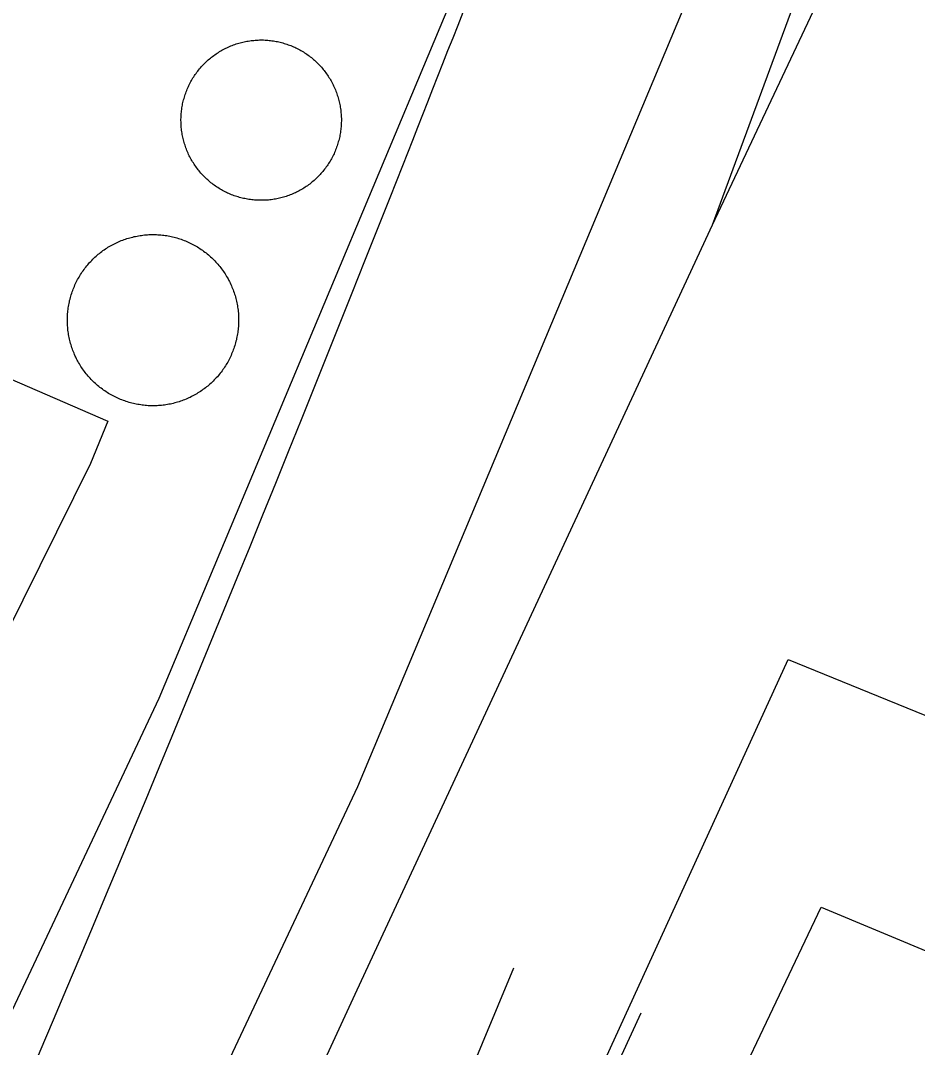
# Model space of a CAD drawing. Extents: x 3683613 to 3738215, y 469626 to 495384.
# Drawn here: x 3700672.2 to 3700795.9, y 478738.6 to 478880.3 of the extents above; entities that cross this region are included whole.
import ezdxf

# ---------------------------------------------------------------- set-up
doc = ezdxf.new("R2010")
doc.units = 0
for name, color, linetype in [('V-DOMW-TANK', 7, 'Continuous'), ('V-RAIL-TRAK', 7, 'Continuous'), ('V-ROAD-CNTR', 7, 'Continuous'), ('V-UTIL-LINE', 7, 'Continuous')]:
    doc.layers.add(name, color=color, linetype=linetype)

msp = doc.modelspace()

# ---------------------------------------------------------------- linework, layer by layer
at = {"layer": 'V-DOMW-TANK'}
for points in [[(3700699.62, 478875.99), (3700699.78, 478876.09), (3700699.95, 478876.18), (3700700.12, 478876.27), (3700700.29, 478876.36), (3700700.46, 478876.45), (3700700.64, 478876.53), (3700700.81, 478876.62), (3700700.99, 478876.69), (3700701.17, 478876.77), (3700701.35, 478876.84), (3700701.52, 478876.91), (3700701.71, 478876.97), (3700701.89, 478877.04), (3700702.07, 478877.1), (3700702.26, 478877.15), (3700702.45, 478877.2), (3700702.63, 478877.25), (3700702.82, 478877.3), (3700703.01, 478877.34), (3700703.2, 478877.38), (3700703.39, 478877.41), (3700703.57, 478877.45), (3700703.77, 478877.48), (3700703.96, 478877.5), (3700704.15, 478877.53), (3700704.34, 478877.54), (3700704.53, 478877.56), (3700704.73, 478877.57), (3700704.92, 478877.58), (3700705.11, 478877.59), (3700705.31, 478877.59), (3700705.5, 478877.59), (3700705.69, 478877.59), (3700705.89, 478877.58), (3700706.08, 478877.57), (3700706.27, 478877.55), (3700706.46, 478877.54), (3700706.65, 478877.52), (3700706.85, 478877.49), (3700707.04, 478877.46), (3700707.23, 478877.43), (3700707.42, 478877.4), (3700707.61, 478877.36), (3700707.8, 478877.32), (3700707.98, 478877.28), (3700708.17, 478877.23), (3700708.36, 478877.18), (3700708.54, 478877.12), (3700708.73, 478877.07), (3700708.91, 478877.01), (3700709.09, 478876.94), (3700709.27, 478876.88), (3700709.45, 478876.81), (3700709.63, 478876.73), (3700709.81, 478876.66), (3700709.99, 478876.58), (3700710.16, 478876.5), (3700710.33, 478876.41), (3700710.51, 478876.32), (3700710.68, 478876.23), (3700710.84, 478876.13), (3700711.01, 478876.04), (3700711.18, 478875.94), (3700711.34, 478875.84), (3700711.5, 478875.73), (3700711.66, 478875.62), (3700711.82, 478875.51), (3700711.97, 478875.4), (3700712.13, 478875.28), (3700712.28, 478875.16), (3700712.43, 478875.04), (3700712.58, 478874.91), (3700712.72, 478874.79), (3700712.87, 478874.65), (3700713, 478874.52), (3700713.14, 478874.39), (3700713.28, 478874.25), (3700713.41, 478874.11), (3700713.54, 478873.97), (3700713.67, 478873.82), (3700713.8, 478873.68), (3700713.92, 478873.53), (3700714.04, 478873.38), (3700714.16, 478873.23), (3700714.28, 478873.07), (3700714.39, 478872.92), (3700714.5, 478872.76), (3700714.61, 478872.6), (3700714.71, 478872.43), (3700714.81, 478872.27), (3700714.91, 478872.1), (3700715.01, 478871.94), (3700715.1, 478871.77), (3700715.19, 478871.6), (3700715.28, 478871.42), (3700715.36, 478871.25), (3700715.44, 478871.07), (3700715.52, 478870.9), (3700715.6, 478870.72), (3700715.67, 478870.54)], [(3700694.3, 478866.29), (3700694.29, 478866.48), (3700694.29, 478866.67), (3700694.3, 478866.86), (3700694.3, 478867.06), (3700694.32, 478867.25), (3700694.33, 478867.44), (3700694.35, 478867.64), (3700694.37, 478867.83), (3700694.39, 478868.02), (3700694.42, 478868.21), (3700694.45, 478868.4), (3700694.49, 478868.59), (3700694.52, 478868.78), (3700694.56, 478868.97), (3700694.61, 478869.16), (3700694.66, 478869.34), (3700694.71, 478869.53), (3700694.76, 478869.72), (3700694.82, 478869.9), (3700694.88, 478870.09), (3700694.94, 478870.27), (3700695.01, 478870.45), (3700695.08, 478870.63), (3700695.15, 478870.8), (3700695.23, 478870.98), (3700695.31, 478871.16), (3700695.39, 478871.33), (3700695.48, 478871.51), (3700695.56, 478871.68), (3700695.66, 478871.85), (3700695.75, 478872.02), (3700695.85, 478872.18), (3700695.95, 478872.35), (3700696.05, 478872.51), (3700696.16, 478872.67), (3700696.26, 478872.83), (3700696.38, 478872.99), (3700696.49, 478873.15), (3700696.61, 478873.3), (3700696.73, 478873.45), (3700696.85, 478873.6), (3700696.97, 478873.75), (3700697.1, 478873.89), (3700697.23, 478874.04), (3700697.36, 478874.18), (3700697.5, 478874.32), (3700697.63, 478874.45), (3700697.77, 478874.59), (3700697.92, 478874.72), (3700698.06, 478874.85), (3700698.21, 478874.97), (3700698.35, 478875.1), (3700698.5, 478875.22), (3700698.66, 478875.33), (3700698.81, 478875.45), (3700698.97, 478875.56), (3700699.13, 478875.67), (3700699.29, 478875.78), (3700699.45, 478875.88), (3700699.62, 478875.99)], [(3700715.67, 478870.54), (3700715.73, 478870.36), (3700715.8, 478870.18), (3700715.86, 478869.99), (3700715.92, 478869.81), (3700715.98, 478869.63), (3700716.03, 478869.44), (3700716.08, 478869.25), (3700716.12, 478869.07), (3700716.17, 478868.88), (3700716.21, 478868.69), (3700716.24, 478868.5), (3700716.27, 478868.31), (3700716.3, 478868.12), (3700716.33, 478867.93), (3700716.35, 478867.73), (3700716.37, 478867.54), (3700716.39, 478867.35), (3700716.4, 478867.16), (3700716.41, 478866.97), (3700716.42, 478866.77), (3700716.42, 478866.58), (3700716.42, 478866.38), (3700716.41, 478866.19), (3700716.41, 478866), (3700716.4, 478865.81), (3700716.38, 478865.61), (3700716.36, 478865.42), (3700716.34, 478865.23), (3700716.32, 478865.04), (3700716.29, 478864.85), (3700716.26, 478864.66), (3700716.23, 478864.47), (3700716.19, 478864.28), (3700716.15, 478864.09), (3700716.1, 478863.9), (3700716.06, 478863.71), (3700716, 478863.53), (3700715.95, 478863.34), (3700715.89, 478863.16), (3700715.83, 478862.97), (3700715.77, 478862.79), (3700715.7, 478862.61), (3700715.63, 478862.43), (3700715.56, 478862.25), (3700715.48, 478862.08), (3700715.41, 478861.9), (3700715.32, 478861.73), (3700715.24, 478861.55), (3700715.15, 478861.38), (3700715.06, 478861.21), (3700714.96, 478861.04), (3700714.86, 478860.87), (3700714.76, 478860.71), (3700714.66, 478860.54), (3700714.56, 478860.38), (3700714.45, 478860.22), (3700714.34, 478860.07), (3700714.22, 478859.91), (3700714.1, 478859.76), (3700713.98, 478859.6), (3700713.87, 478859.46), (3700713.74, 478859.31), (3700713.61, 478859.16), (3700713.48, 478859.02), (3700713.35, 478858.88), (3700713.21, 478858.74), (3700713.08, 478858.6), (3700712.94, 478858.47), (3700712.8, 478858.34), (3700712.65, 478858.21), (3700712.5, 478858.09), (3700712.36, 478857.96), (3700712.21, 478857.84), (3700712.05, 478857.72), (3700711.9, 478857.61), (3700711.74, 478857.49), (3700711.58, 478857.39), (3700711.42, 478857.28), (3700711.26, 478857.17), (3700711.1, 478857.07), (3700710.93, 478856.97), (3700710.76, 478856.88), (3700710.59, 478856.79), (3700710.42, 478856.69), (3700710.25, 478856.61), (3700710.08, 478856.52), (3700709.9, 478856.44), (3700709.73, 478856.37), (3700709.55, 478856.29), (3700709.37, 478856.22), (3700709.19, 478856.15), (3700709, 478856.08), (3700708.82, 478856.02), (3700708.64, 478855.96), (3700708.45, 478855.91), (3700708.27, 478855.85), (3700708.08, 478855.81), (3700707.89, 478855.76), (3700707.7, 478855.72), (3700707.52, 478855.68)], [(3700707.52, 478855.68), (3700707.33, 478855.64), (3700707.14, 478855.61), (3700706.95, 478855.58), (3700706.75, 478855.55), (3700706.56, 478855.53), (3700706.37, 478855.51), (3700706.18, 478855.5), (3700705.98, 478855.48), (3700705.79, 478855.47), (3700705.6, 478855.47), (3700705.41, 478855.47), (3700705.21, 478855.47), (3700705.02, 478855.47), (3700704.83, 478855.48), (3700704.63, 478855.49), (3700704.44, 478855.5), (3700704.25, 478855.52), (3700704.06, 478855.54), (3700703.87, 478855.57), (3700703.67, 478855.59), (3700703.48, 478855.63), (3700703.29, 478855.66), (3700703.1, 478855.7), (3700702.92, 478855.74), (3700702.73, 478855.78), (3700702.54, 478855.83), (3700702.35, 478855.88), (3700702.17, 478855.93), (3700701.98, 478855.99), (3700701.8, 478856.05), (3700701.62, 478856.11), (3700701.44, 478856.18), (3700701.26, 478856.25), (3700701.08, 478856.33), (3700700.9, 478856.4), (3700700.73, 478856.48), (3700700.55, 478856.56), (3700700.38, 478856.65), (3700700.2, 478856.74), (3700700.04, 478856.83), (3700699.87, 478856.92), (3700699.7, 478857.02), (3700699.54, 478857.12), (3700699.37, 478857.22), (3700699.21, 478857.33), (3700699.05, 478857.44), (3700698.89, 478857.55), (3700698.74, 478857.66), (3700698.58, 478857.78), (3700698.43, 478857.9), (3700698.28, 478858.02), (3700698.14, 478858.15), (3700697.99, 478858.28), (3700697.85, 478858.4), (3700697.71, 478858.54), (3700697.57, 478858.67), (3700697.43, 478858.81), (3700697.3, 478858.95), (3700697.17, 478859.09), (3700697.04, 478859.23), (3700696.91, 478859.38), (3700696.79, 478859.53), (3700696.67, 478859.68), (3700696.55, 478859.83), (3700696.43, 478859.99), (3700696.32, 478860.14), (3700696.21, 478860.3), (3700696.1, 478860.46), (3700696, 478860.62), (3700695.9, 478860.79), (3700695.8, 478860.96), (3700695.7, 478861.12), (3700695.61, 478861.29), (3700695.52, 478861.46), (3700695.43, 478861.63), (3700695.35, 478861.81), (3700695.27, 478861.98), (3700695.19, 478862.16), (3700695.12, 478862.34), (3700695.05, 478862.52), (3700694.98, 478862.7), (3700694.91, 478862.88), (3700694.85, 478863.06), (3700694.79, 478863.25), (3700694.73, 478863.43), (3700694.68, 478863.62), (3700694.63, 478863.8), (3700694.59, 478863.99), (3700694.54, 478864.18), (3700694.5, 478864.37), (3700694.47, 478864.56), (3700694.44, 478864.75), (3700694.41, 478864.94), (3700694.38, 478865.13), (3700694.36, 478865.32), (3700694.34, 478865.52), (3700694.32, 478865.71), (3700694.31, 478865.9), (3700694.3, 478866.09), (3700694.3, 478866.29)], [(3700681.03, 478846.09), (3700681.16, 478846.25), (3700681.29, 478846.42), (3700681.42, 478846.57), (3700681.55, 478846.73), (3700681.69, 478846.89), (3700681.83, 478847.03), (3700681.97, 478847.18), (3700682.12, 478847.33), (3700682.26, 478847.48), (3700682.41, 478847.61), (3700682.57, 478847.75), (3700682.72, 478847.89), (3700682.88, 478848.02), (3700683.04, 478848.15), (3700683.2, 478848.28), (3700683.37, 478848.4), (3700683.53, 478848.53), (3700683.7, 478848.65), (3700683.87, 478848.76), (3700684.04, 478848.88), (3700684.22, 478848.99), (3700684.39, 478849.09), (3700684.57, 478849.2), (3700684.75, 478849.3), (3700684.94, 478849.39), (3700685.12, 478849.49), (3700685.3, 478849.58), (3700685.49, 478849.67), (3700685.68, 478849.75), (3700685.87, 478849.83), (3700686.06, 478849.91), (3700686.25, 478849.98), (3700686.44, 478850.06), (3700686.64, 478850.12), (3700686.83, 478850.19), (3700687.03, 478850.25), (3700687.23, 478850.31), (3700687.43, 478850.36), (3700687.63, 478850.41), (3700687.83, 478850.46), (3700688.03, 478850.5), (3700688.23, 478850.54), (3700688.44, 478850.58), (3700688.64, 478850.61), (3700688.84, 478850.64), (3700689.05, 478850.67), (3700689.25, 478850.69), (3700689.46, 478850.71), (3700689.66, 478850.73), (3700689.87, 478850.74), (3700690.08, 478850.74), (3700690.28, 478850.75), (3700690.49, 478850.75), (3700690.69, 478850.75), (3700690.9, 478850.74), (3700691.1, 478850.73), (3700691.31, 478850.72), (3700691.52, 478850.7), (3700691.72, 478850.68), (3700691.93, 478850.66)], [(3700691.93, 478850.66), (3700692.13, 478850.63), (3700692.33, 478850.6), (3700692.54, 478850.56), (3700692.74, 478850.52), (3700692.94, 478850.48), (3700693.14, 478850.44), (3700693.34, 478850.39), (3700693.54, 478850.33), (3700693.74, 478850.28), (3700693.94, 478850.22), (3700694.13, 478850.16), (3700694.33, 478850.09), (3700694.52, 478850.02), (3700694.72, 478849.95), (3700694.91, 478849.87), (3700695.1, 478849.79), (3700695.29, 478849.71), (3700695.47, 478849.62), (3700695.66, 478849.53), (3700695.84, 478849.44), (3700696.03, 478849.34), (3700696.21, 478849.24), (3700696.39, 478849.14), (3700696.56, 478849.04), (3700696.74, 478848.93), (3700696.91, 478848.81), (3700697.08, 478848.7), (3700697.25, 478848.59), (3700697.42, 478848.46), (3700697.58, 478848.34), (3700697.75, 478848.21), (3700697.91, 478848.08), (3700698.07, 478847.95), (3700698.22, 478847.82), (3700698.38, 478847.68), (3700698.53, 478847.54), (3700698.68, 478847.4), (3700698.82, 478847.25), (3700698.97, 478847.1), (3700699.11, 478846.95), (3700699.25, 478846.8), (3700699.38, 478846.64), (3700699.52, 478846.49), (3700699.65, 478846.33), (3700699.77, 478846.17), (3700699.9, 478846), (3700700.02, 478845.84), (3700700.14, 478845.67), (3700700.26, 478845.5), (3700700.37, 478845.32), (3700700.48, 478845.15), (3700700.58, 478844.98), (3700700.69, 478844.79), (3700700.79, 478844.62), (3700700.89, 478844.43), (3700700.98, 478844.25), (3700701.07, 478844.07), (3700701.16, 478843.88), (3700701.25, 478843.69), (3700701.33, 478843.5), (3700701.41, 478843.31), (3700701.48, 478843.12), (3700701.55, 478842.93), (3700701.62, 478842.73), (3700701.68, 478842.54), (3700701.75, 478842.34), (3700701.8, 478842.14), (3700701.86, 478841.94), (3700701.9, 478841.74), (3700701.95, 478841.54), (3700702, 478841.34), (3700702.04, 478841.14), (3700702.07, 478840.93), (3700702.11, 478840.73), (3700702.14, 478840.53), (3700702.16, 478840.32), (3700702.19, 478840.12), (3700702.21, 478839.91), (3700702.22, 478839.71), (3700702.23, 478839.5), (3700702.24, 478839.29), (3700702.24, 478839.09), (3700702.24, 478838.88), (3700702.24, 478838.67), (3700702.24, 478838.47), (3700702.23, 478838.26), (3700702.21, 478838.06), (3700702.2, 478837.85), (3700702.17, 478837.65), (3700702.15, 478837.44), (3700702.12, 478837.24), (3700702.09, 478837.03), (3700702.06, 478836.83), (3700702.02, 478836.63), (3700701.97, 478836.43), (3700701.93, 478836.23), (3700701.88, 478836.02), (3700701.83, 478835.83), (3700701.77, 478835.63), (3700701.71, 478835.43)], [(3700685.02, 478828.44), (3700684.84, 478828.53), (3700684.65, 478828.63), (3700684.48, 478828.73), (3700684.3, 478828.84), (3700684.12, 478828.95), (3700683.95, 478829.06), (3700683.78, 478829.17), (3700683.61, 478829.29), (3700683.44, 478829.41), (3700683.28, 478829.54), (3700683.11, 478829.66), (3700682.95, 478829.79), (3700682.79, 478829.92), (3700682.64, 478830.06), (3700682.48, 478830.2), (3700682.33, 478830.34), (3700682.18, 478830.48), (3700682.04, 478830.62), (3700681.89, 478830.77), (3700681.75, 478830.92), (3700681.62, 478831.07), (3700681.48, 478831.23), (3700681.34, 478831.39), (3700681.21, 478831.54), (3700681.09, 478831.71), (3700680.96, 478831.87), (3700680.84, 478832.04), (3700680.72, 478832.21), (3700680.6, 478832.38), (3700680.49, 478832.55), (3700680.38, 478832.72), (3700680.27, 478832.9), (3700680.17, 478833.08), (3700680.07, 478833.26), (3700679.97, 478833.44), (3700679.88, 478833.62), (3700679.79, 478833.81), (3700679.7, 478833.99), (3700679.62, 478834.18), (3700679.53, 478834.37), (3700679.46, 478834.56), (3700679.38, 478834.75), (3700679.31, 478834.95), (3700679.24, 478835.14), (3700679.18, 478835.34), (3700679.12, 478835.54), (3700679.06, 478835.73), (3700679.01, 478835.93), (3700678.95, 478836.13), (3700678.91, 478836.33), (3700678.86, 478836.53), (3700678.83, 478836.74), (3700678.79, 478836.94), (3700678.75, 478837.15), (3700678.73, 478837.35), (3700678.7, 478837.55), (3700678.67, 478837.76), (3700678.66, 478837.96), (3700678.64, 478838.17), (3700678.63, 478838.37), (3700678.62, 478838.58), (3700678.62, 478838.79), (3700678.61, 478838.99), (3700678.62, 478839.2), (3700678.63, 478839.41), (3700678.64, 478839.61), (3700678.65, 478839.82), (3700678.67, 478840.02), (3700678.69, 478840.23), (3700678.71, 478840.43), (3700678.74, 478840.64), (3700678.77, 478840.84), (3700678.81, 478841.04), (3700678.84, 478841.25), (3700678.89, 478841.45), (3700678.93, 478841.65), (3700678.98, 478841.85), (3700679.03, 478842.05), (3700679.09, 478842.25), (3700679.15, 478842.45), (3700679.21, 478842.64), (3700679.28, 478842.84), (3700679.35, 478843.03), (3700679.42, 478843.22), (3700679.5, 478843.41), (3700679.58, 478843.6), (3700679.66, 478843.79), (3700679.75, 478843.98), (3700679.84, 478844.17), (3700679.93, 478844.35), (3700680.03, 478844.53), (3700680.13, 478844.71), (3700680.23, 478844.89), (3700680.33, 478845.07), (3700680.44, 478845.24), (3700680.55, 478845.42), (3700680.67, 478845.59), (3700680.79, 478845.76), (3700680.91, 478845.93), (3700681.03, 478846.09)], [(3700701.71, 478835.43), (3700701.65, 478835.23), (3700701.58, 478835.04), (3700701.51, 478834.85), (3700701.44, 478834.65), (3700701.36, 478834.46), (3700701.28, 478834.27), (3700701.2, 478834.08), (3700701.11, 478833.89), (3700701.02, 478833.71), (3700700.93, 478833.52), (3700700.83, 478833.34), (3700700.74, 478833.16), (3700700.64, 478832.98), (3700700.53, 478832.8), (3700700.42, 478832.63), (3700700.31, 478832.46), (3700700.19, 478832.29), (3700700.08, 478832.11), (3700699.96, 478831.95), (3700699.83, 478831.78), (3700699.71, 478831.62), (3700699.58, 478831.46), (3700699.45, 478831.3), (3700699.31, 478831.14), (3700699.17, 478830.99), (3700699.03, 478830.84), (3700698.89, 478830.69), (3700698.75, 478830.54), (3700698.6, 478830.4), (3700698.45, 478830.26), (3700698.29, 478830.12), (3700698.14, 478829.98), (3700697.98, 478829.85), (3700697.82, 478829.72), (3700697.66, 478829.59), (3700697.5, 478829.47), (3700697.33, 478829.35), (3700697.16, 478829.23), (3700696.99, 478829.11), (3700696.82, 478829), (3700696.64, 478828.89), (3700696.47, 478828.78), (3700696.29, 478828.68), (3700696.11, 478828.58), (3700695.93, 478828.48), (3700695.74, 478828.39), (3700695.56, 478828.29), (3700695.37, 478828.21), (3700695.19, 478828.12), (3700695, 478828.04), (3700694.8, 478827.96), (3700694.61, 478827.89), (3700694.42, 478827.82), (3700694.22, 478827.75), (3700694.03, 478827.68), (3700693.83, 478827.62), (3700693.63, 478827.57), (3700693.43, 478827.51), (3700693.23, 478827.46), (3700693.03, 478827.41), (3700692.83, 478827.37), (3700692.63, 478827.33), (3700692.43, 478827.29), (3700692.22, 478827.26), (3700692.02, 478827.23), (3700691.82, 478827.2), (3700691.61, 478827.18), (3700691.4, 478827.16), (3700691.2, 478827.15), (3700690.99, 478827.14), (3700690.79, 478827.13), (3700690.58, 478827.12), (3700690.38, 478827.12), (3700690.17, 478827.13), (3700689.96, 478827.13), (3700689.76, 478827.14), (3700689.55, 478827.16), (3700689.35, 478827.17), (3700689.14, 478827.19), (3700688.94, 478827.22), (3700688.73, 478827.25), (3700688.53, 478827.28), (3700688.32, 478827.31), (3700688.12, 478827.35), (3700687.92, 478827.39), (3700687.72, 478827.44), (3700687.52, 478827.49), (3700687.32, 478827.54), (3700687.12, 478827.6), (3700686.92, 478827.66), (3700686.73, 478827.72), (3700686.53, 478827.79), (3700686.34, 478827.85), (3700686.15, 478827.93), (3700685.95, 478828), (3700685.76, 478828.08), (3700685.58, 478828.17), (3700685.39, 478828.25), (3700685.2, 478828.34), (3700685.02, 478828.44)]]:
    msp.add_lwpolyline(points, dxfattribs=at)
at = {"layer": 'V-RAIL-TRAK'}
for points in [[(3700767.63, 478852.07), (3700785.98, 478901.86), (3700806.95, 478961.61), (3700844.68, 479066.45), (3700854.2, 479089.01), (3700867.91, 479121.54), (3700978.82, 479357.56)], [(3700396.54, 478003.92), (3700416.58, 478071.64), (3700426.07, 478103.7), (3700460.6, 478201.06), (3700470.75, 478224.6), (3700479.16, 478241.33), (3700511.27, 478305.24), (3700587.88, 478469.51), (3700596.55, 478487.7), (3700597.52, 478489.73), (3700657.84, 478614.96), (3700718.62, 478746.53), (3700767.63, 478852.07), (3700811.3, 478944.6), (3700863.78, 479058.43), (3700874.44, 479079.69), (3700875.59, 479081.99), (3700922.18, 479182.54), (3700998.51, 479346.53)], [(3700305.39, 477825.43), (3700311.48, 477834.67), (3700317.4, 477844.03), (3700350.96, 477910.27), (3700396.54, 478003.92), (3700432.14, 478082.03), (3700495.62, 478218.04), (3700501.75, 478231.06), (3700530.44, 478292), (3700578.1, 478395.87), (3700618.66, 478476.92), (3700668.17, 478582.88), (3700711.42, 478680.37), (3700740.23, 478749.57)], [(3700317.4, 477844.03), (3700337.93, 477875), (3700378.83, 477948.37), (3700419.44, 478023.13), (3700453.41, 478093.62), (3700510.12, 478216.87), (3700514.16, 478225.42), (3700545.43, 478291.57), (3700599.8, 478402.79), (3700632.69, 478470.07), (3700640.57, 478486.2), (3700692.38, 478601.3), (3700757.78, 478743.36)]]:
    msp.add_lwpolyline(points, dxfattribs=at)
at = {"layer": 'V-ROAD-CNTR'}
for points in [[(3700592.3, 478506.11), (3700718.69, 478774.62), (3700769.76, 478896.58), (3700844.41, 479077.34)], [(3700565.17, 478518.92), (3700691.27, 478786.81), (3700736.8, 478895.54)]]:
    msp.add_lwpolyline(points, dxfattribs=at)
msp.add_spline([(3701000.46, 478961.97), (3700998.15, 479020.49), (3700975.74, 479052.4), (3700904.77, 479073.13), (3700875.58, 479079.54), (3700847.93, 479086.74), (3700835.72, 479075.96), (3700812.34, 479034.7), (3700774.17, 478970.89), (3700724.84, 478860.21), (3700480.15, 478308.89)], degree=3, dxfattribs=at)
at = {"layer": 'V-UTIL-LINE'}
for points in [[(3700509.99, 478902.72), (3700519.97, 478896.52), (3700524.1, 478896.3), (3700627.03, 478845.14), (3700629.46, 478848.74), (3700684.2, 478824.99), (3700681.8, 478819.18), (3700630.37, 478715.42), (3700647.25, 478707.39), (3700651.01, 478714.04), (3700727.05, 478680.67), (3700778.1, 478792.12), (3700806.85, 478780.4), (3700844.42, 478871.34), (3700726.56, 478928.63), (3700717.42, 478933.74), (3700562.58, 479002.1)], [(3700841.2, 478624.54), (3700748.78, 478670.34), (3700745.38, 478679.59), (3700782.62, 478757.96), (3700806.8, 478747.89)]]:
    msp.add_lwpolyline(points, dxfattribs=at)

doc.saveas('drawing.dxf')
